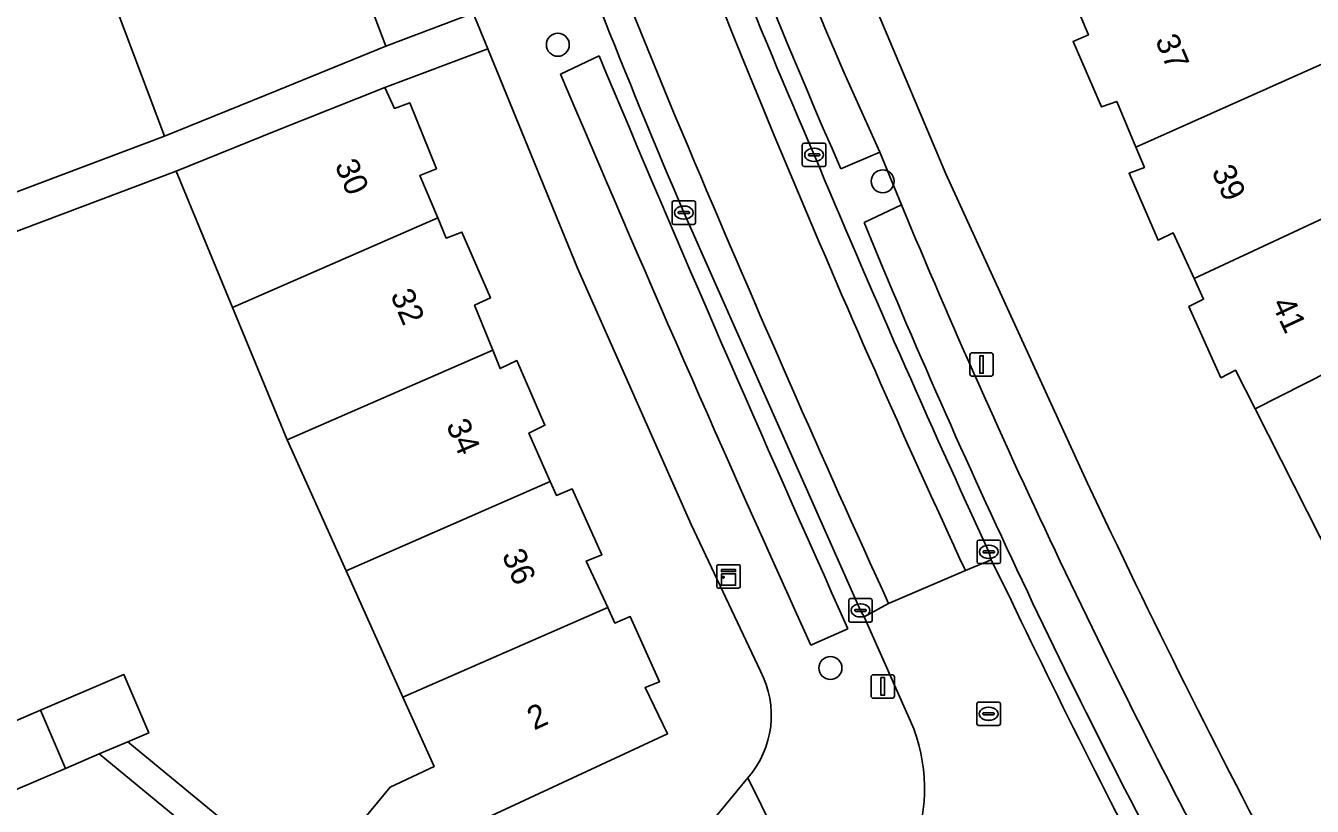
# Model space of a CAD drawing. Extents: x 162073 to 163043, y 381818 to 382561.
# Drawn here: x 162471.6 to 162526.5, y 382336.5 to 382369.8 of the extents above; entities that cross this region are included whole.
import ezdxf

# ---------------------------------------------------------------- set-up
doc = ezdxf.new("R2010")
doc.units = 0
for name, color, linetype in [('IMGEO_Boom', 7, 'Continuous'), ('IMGEO_Erf', 7, 'Continuous'), ('IMGEO_Fietspad_gesloten', 7, 'Continuous'), ('IMGEO_Kast', 7, 'Continuous'), ('IMGEO_Kolk', 7, 'Continuous'), ('IMGEO_Lichtmast', 7, 'Continuous'), ('IMGEO_Pand', 7, 'Continuous'), ('IMGEO_Pand_nummerreeks', 7, 'Continuous'), ('IMGEO_Parkeervlak_open', 7, 'Continuous'), ('IMGEO_Rijbaan_lokaal_open', 7, 'Continuous'), ('IMGEO_Rioolput', 7, 'Continuous'), ('IMGEO_Voetpad_open', 7, 'Continuous')]:
    doc.layers.add(name, color=color, linetype=linetype)

msp = doc.modelspace()

# ---------------------------------------------------------------- linework, layer by layer
at = {"layer": 'IMGEO_Boom'}
for centre in [(162494.318, 382368.992), (162508.163, 382363.176), (162505.936, 382342.432)]:
    msp.add_circle(centre, 0.489, dxfattribs=at)
at = {"layer": 'IMGEO_Erf'}
for points in [[(162496.28, 382402.621), (162500, 382391.35), (162505.69, 382375.717), (162510.86, 382363.498), (162516.88, 382350.34)], [(162484.762, 382374.829), (162486.987, 382368.931), (162490.71, 382370.336)], [(162520.541, 382360.979), (162519.9, 382360.662), (162518.663, 382363.516), (162519.313, 382363.763), (162518.95, 382364.628), (162518.135, 382366.568), (162517.485, 382366.341), (162516.277, 382369.125), (162516.928, 382369.412), (162516.568, 382370.276)], [(162502.953, 382342.3), (162500, 382348.543), (162495.156, 382359.476), (162491.33, 382368.823), (162486.951, 382367.171), (162487.357, 382366.28), (162488.008, 382366.517), (162489.146, 382363.703), (162488.445, 382363.426), (162489.203, 382361.615), (162489.564, 382360.753), (162490.234, 382361.01), (162491.443, 382358.206), (162490.772, 382357.889), (162491.542, 382355.984), (162491.861, 382355.195), (162492.571, 382355.532), (162493.77, 382352.778), (162493.089, 382352.441), (162493.998, 382350.378), (162494.258, 382349.787), (162494.929, 382350.064), (162496.196, 382347.258), (162495.527, 382346.992), (162496.445, 382345.014), (162496.755, 382344.347), (162497.405, 382344.624), (162498.654, 382341.85), (162498.034, 382341.602), (162498.995, 382339.629), (162489.464, 382335.199)], [(162466.19, 382335.091), (162465.129, 382337.566), (162468.771, 382339.127), (162472.28, 382340.63), (162475.827, 382342.15), (162476.888, 382339.675), (162475.992, 382339.291), (162483.592, 382333.018), (162487.169, 382337.352), (162489.047, 382338.232), (162487.714, 382341.196), (162485.296, 382346.572), (162482.785, 382352.154), (162480.456, 382357.789), (162478.054, 382363.599), (162455.261, 382355.015), (162455.291, 382354.787), (162459.508, 382323.054)], [(162532.855, 382336.093), (162532.357, 382337.073), (162529.583, 382342.539), (162526.808, 382348.005), (162524.032, 382353.472), (162523.192, 382355.127), (162522.575, 382354.801), (162521.208, 382357.837), (162521.839, 382358.154), (162521.438, 382359.026), (162520.541, 382360.979)], [(162479.625, 382334.767), (162474.774, 382338.769), (162473.338, 382338.154), (162469.827, 382336.657), (162468.179, 382335.943)], [(162500, 382334.829), (162502.414, 382337.752)]]:
    msp.add_lwpolyline(points, dxfattribs=at)
msp.add_lwpolyline([(162471.134, 382382.862), (162469.246, 382388.541), (162467.292, 382394.417), (162450.711, 382389.483), (162451.082, 382387.014), (162453.561, 382387.326), (162454.026, 382383.637), (162454.525, 382379.676), (162452.046, 382379.364), (162454.49, 382359.919), (162454.159, 382363.964), (162456.66, 382364.169), (162456.999, 382360.022), (162454.499, 382359.817), (162454.907, 382356.562), (162477.56, 382365.093), (162475.227, 382371.288), (162473.138, 382376.837), (162473.106, 382376.934)], close=True, dxfattribs=at)
for centre, radius, start, end in [((162882.64, 382522.338), 404.183, 205.18522, 207.89938), ((162499.372, 382340.418), 4.045, 318.7665, 27.7159)]:
    msp.add_arc(centre, radius, start, end, dxfattribs=at)
at = {"layer": 'IMGEO_Fietspad_gesloten'}
for points in [[(162499.69, 382361.839), (162507.216, 382344.888), (162507.37, 382344.617), (162508.417, 382345.182)], [(162511.689, 382346.589), (162512.789, 382347.037), (162512.685, 382347.381)]]:
    msp.add_lwpolyline(points, dxfattribs=at)
for centre, radius, start, end in [((162879.668, 382521.72), 407.422, 189.34153, 202.81359), ((162837.11, 382507.255), 366.151, 195.50267, 203.03764), ((162824.344, 382502.048), 347.566, 197.24629, 203.34813), ((162861.398, 382515.729), 393.084, 197.52204, 203.04746), ((163006.477, 382574.77), 543.632, 202.7774, 204.7259), ((163128.252, 382628.84), 681.658, 202.86562, 204.590432), ((162964.096, 382556.441), 498.709, 202.72961, 204.88458)]:
    msp.add_arc(centre, radius, start, end, dxfattribs=at)
at = {"layer": 'IMGEO_Kast'}
for p, q in [((162501.096, 382345.911), (162501.096, 382346.752)), ((162501.096, 382346.752), (162501.096, 382345.911)), ((162501.171, 382346.836), (162502.012, 382346.836)), ((162502.012, 382346.836), (162501.171, 382346.836)), ((162502.096, 382346.761), (162502.096, 382345.92)), ((162502.096, 382345.92), (162502.096, 382346.761)), ((162502.021, 382345.836), (162501.18, 382345.836)), ((162501.18, 382345.836), (162502.021, 382345.836))]:
    msp.add_line(p, q, dxfattribs=at)
for points in [[(162501.291, 382346.626), (162501.891, 382346.626), (162501.891, 382346.541), (162501.291, 382346.541), (162501.291, 382346.626)], [(162501.291, 382346.451), (162501.891, 382346.451), (162501.891, 382345.962), (162501.291, 382345.962), (162501.291, 382346.451)]]:
    msp.add_lwpolyline(points, dxfattribs=at)
msp.add_circle((162501.375, 382346.3), 0.0377, dxfattribs=at)
for centre, start, end in [((162501.174, 382346.758), 92.4484, 184.2845), ((162501.174, 382346.758), 92.4484, 184.2845), ((162502.018, 382346.758), 2.4484, 94.2845), ((162502.018, 382346.758), 2.4484, 94.2845), ((162501.174, 382345.914), 182.4484, 274.2845), ((162501.174, 382345.914), 182.4484, 274.2845), ((162502.018, 382345.914), 272.4484, 4.2845), ((162502.018, 382345.914), 272.4484, 4.2845)]:
    msp.add_arc(centre, 0.0779, start, end, dxfattribs=at)
at = {"layer": 'IMGEO_Kolk'}
for p, q in [((162504.738, 382363.876), (162504.738, 382364.728)), ((162504.813, 382364.802), (162505.665, 382364.802)), ((162504.997, 382364.296), (162504.997, 382364.308)), ((162505.04, 382364.345), (162505.438, 382364.345)), ((162505.226, 382364.582), (162505.251, 382364.582)), ((162505.481, 382364.308), (162505.481, 382364.296)), ((162505.739, 382364.728), (162505.739, 382363.876)), ((162505.665, 382363.802), (162504.813, 382363.802)), ((162505.435, 382364.259), (162505.037, 382364.259)), ((162505.249, 382364.022), (162505.224, 382364.022)), ((162499.189, 382361.413), (162499.189, 382362.265)), ((162499.264, 382362.339), (162500.116, 382362.339)), ((162499.677, 382362.119), (162499.702, 382362.119)), ((162500.19, 382362.265), (162500.19, 382361.413)), ((162499.448, 382361.833), (162499.448, 382361.845)), ((162499.886, 382361.796), (162499.488, 382361.796)), ((162499.491, 382361.882), (162499.889, 382361.882)), ((162499.7, 382361.559), (162499.675, 382361.559)), ((162499.932, 382361.845), (162499.932, 382361.833)), ((162500.116, 382361.339), (162499.264, 382361.339)), ((162512.259, 382347.881), (162513.111, 382347.881)), ((162512.184, 382346.955), (162512.184, 382347.807)), ((162512.443, 382347.375), (162512.443, 382347.387)), ((162512.881, 382347.338), (162512.483, 382347.338)), ((162512.486, 382347.424), (162512.884, 382347.424)), ((162512.672, 382347.661), (162512.697, 382347.661)), ((162512.927, 382347.387), (162512.927, 382347.375)), ((162513.185, 382347.807), (162513.185, 382346.955)), ((162513.111, 382346.881), (162512.259, 382346.881)), ((162512.695, 382347.101), (162512.67, 382347.101)), ((162506.715, 382344.462), (162506.715, 382345.314)), ((162506.79, 382345.388), (162507.642, 382345.388)), ((162507.203, 382345.168), (162507.228, 382345.168)), ((162507.716, 382345.314), (162507.716, 382344.462)), ((162506.974, 382344.882), (162506.974, 382344.894)), ((162507.412, 382344.845), (162507.014, 382344.845)), ((162507.017, 382344.931), (162507.415, 382344.931)), ((162507.226, 382344.608), (162507.201, 382344.608)), ((162507.458, 382344.894), (162507.458, 382344.882)), ((162507.642, 382344.388), (162506.79, 382344.388))]:
    msp.add_line(p, q, dxfattribs=at)
for points in [[(162504.738, 382363.876), (162504.738, 382364.728)], [(162504.813, 382364.802), (162505.665, 382364.802)], [(162505.739, 382364.728), (162505.739, 382363.876)], [(162505.665, 382363.802), (162504.813, 382363.802)], [(162499.189, 382361.413), (162499.189, 382362.265)], [(162499.264, 382362.339), (162500.116, 382362.339)], [(162500.19, 382362.265), (162500.19, 382361.413)], [(162500.116, 382361.339), (162499.264, 382361.339)], [(162512.259, 382347.881), (162513.111, 382347.881)], [(162512.184, 382346.955), (162512.184, 382347.807)], [(162513.185, 382347.807), (162513.185, 382346.955)], [(162513.111, 382346.881), (162512.259, 382346.881)], [(162506.715, 382344.462), (162506.715, 382345.314)], [(162506.79, 382345.388), (162507.642, 382345.388)], [(162507.716, 382345.314), (162507.716, 382344.462)], [(162507.642, 382344.388), (162506.79, 382344.388)]]:
    msp.add_lwpolyline(points, dxfattribs=at)
for centre, radius, start, end in [((162504.815, 382364.726), 0.0765, 91.552, 178.448), ((162504.815, 382364.726), 0.0765, 91.552, 178.448), ((162505.037, 382364.305), 0.0403, 85.8775, 175.7526), ((162505.034, 382364.295), 0.0366, 178.938, 274.7102), ((162505.438, 382364.302), 0.043, 264.8664, 352.4533), ((162505.442, 382364.307), 0.0386, 1.7309, 96.639), ((162505.663, 382364.726), 0.0765, 1.552, 88.448), ((162505.663, 382364.726), 0.0765, 1.552, 88.448), ((162504.815, 382363.878), 0.0765, 181.552, 268.448), ((162504.815, 382363.878), 0.0765, 181.552, 268.448), ((162505.663, 382363.878), 0.0765, 271.552, 358.448), ((162505.663, 382363.878), 0.0765, 271.552, 358.448), ((162499.266, 382362.263), 0.0765, 91.552, 178.448), ((162499.266, 382362.263), 0.0765, 91.552, 178.448), ((162500.114, 382362.263), 0.0765, 1.552, 88.448), ((162500.114, 382362.263), 0.0765, 1.552, 88.448), ((162499.488, 382361.842), 0.0403, 85.8775, 175.7526), ((162499.485, 382361.832), 0.0366, 178.938, 274.7102), ((162499.889, 382361.839), 0.043, 264.8664, 352.4533), ((162499.893, 382361.844), 0.0386, 1.7309, 96.639), ((162499.266, 382361.415), 0.0765, 181.552, 268.448), ((162499.266, 382361.415), 0.0765, 181.552, 268.448), ((162500.114, 382361.415), 0.0765, 271.552, 358.448), ((162500.114, 382361.415), 0.0765, 271.552, 358.448), ((162512.261, 382347.805), 0.0765, 91.552, 178.448), ((162512.261, 382347.805), 0.0765, 91.552, 178.448), ((162513.109, 382347.805), 0.0765, 1.552, 88.448), ((162513.109, 382347.805), 0.0765, 1.552, 88.448), ((162512.483, 382347.384), 0.0403, 85.8775, 175.7526), ((162512.48, 382347.374), 0.0366, 178.938, 274.7102), ((162512.884, 382347.381), 0.043, 264.8664, 352.4533), ((162512.888, 382347.386), 0.0386, 1.7309, 96.639), ((162512.261, 382346.957), 0.0765, 181.552, 268.448), ((162512.261, 382346.957), 0.0765, 181.552, 268.448), ((162513.109, 382346.957), 0.0765, 271.552, 358.448), ((162513.109, 382346.957), 0.0765, 271.552, 358.448), ((162506.792, 382345.312), 0.0765, 91.552, 178.448), ((162506.792, 382345.312), 0.0765, 91.552, 178.448), ((162507.64, 382345.312), 0.0765, 1.552, 88.448), ((162507.64, 382345.312), 0.0765, 1.552, 88.448), ((162507.014, 382344.891), 0.0403, 85.8775, 175.7526), ((162507.011, 382344.881), 0.0366, 178.938, 274.7102), ((162507.415, 382344.888), 0.043, 264.8664, 352.4533), ((162507.419, 382344.893), 0.0386, 1.7309, 96.639), ((162506.792, 382344.464), 0.0765, 181.552, 268.448), ((162506.792, 382344.464), 0.0765, 181.552, 268.448), ((162507.64, 382344.464), 0.0765, 271.552, 358.448), ((162507.64, 382344.464), 0.0765, 271.552, 358.448)]:
    msp.add_arc(centre, radius, start, end, dxfattribs=at)
for centre, major_axis, ratio, start_param, end_param in [((162505.225, 382364.302), (-0.387, 0.002), 0.722429, 4.712389, 7.853982), ((162505.25, 382364.302), (-0.39, 0.002), 0.717154, 1.570796, 4.712389), ((162499.676, 382361.839), (-0.387, 0.002), 0.722429, 4.712389, 7.853982), ((162499.701, 382361.839), (-0.39, 0.002), 0.717154, 1.570796, 4.712389), ((162512.671, 382347.381), (-0.387, 0.002), 0.722429, 4.712389, 7.853982), ((162512.696, 382347.381), (-0.39, 0.002), 0.717154, 1.570796, 4.712389), ((162507.202, 382344.888), (-0.387, 0.002), 0.722429, 4.712389, 7.853982), ((162507.227, 382344.888), (-0.39, 0.002), 0.717154, 1.570796, 4.712389)]:
    msp.add_ellipse(centre, major_axis=major_axis, ratio=ratio, start_param=start_param, end_param=end_param, dxfattribs=at)
at = {"layer": 'IMGEO_Lichtmast'}
for p, q in [((162511.878, 382354.966), (162511.878, 382355.766)), ((162511.878, 382355.766), (162511.878, 382354.966)), ((162511.978, 382355.866), (162512.768, 382355.866)), ((162512.768, 382355.866), (162511.978, 382355.866)), ((162512.868, 382355.766), (162512.868, 382354.966)), ((162512.868, 382354.966), (162512.868, 382355.766)), ((162512.768, 382354.866), (162511.978, 382354.866)), ((162511.978, 382354.866), (162512.768, 382354.866)), ((162507.67, 382341.246), (162507.67, 382342.046)), ((162507.67, 382342.046), (162507.67, 382341.246)), ((162507.77, 382342.146), (162508.56, 382342.146)), ((162508.56, 382342.146), (162507.77, 382342.146)), ((162508.66, 382342.046), (162508.66, 382341.246)), ((162508.66, 382341.246), (162508.66, 382342.046)), ((162508.56, 382341.146), (162507.77, 382341.146)), ((162507.77, 382341.146), (162508.56, 382341.146))]:
    msp.add_line(p, q, dxfattribs=at)
for points in [[(162512.298, 382355.741), (162512.448, 382355.741), (162512.448, 382354.991), (162512.298, 382354.991), (162512.298, 382355.741)], [(162508.09, 382342.021), (162508.24, 382342.021), (162508.24, 382341.271), (162508.09, 382341.271), (162508.09, 382342.021)]]:
    msp.add_lwpolyline(points, dxfattribs=at)
for centre, start, end in [((162511.978, 382355.766), 90, 180), ((162511.978, 382355.766), 90, 180), ((162512.768, 382355.766), 0, 90), ((162512.768, 382355.766), 360, 90), ((162511.978, 382354.966), 180, 270), ((162511.978, 382354.966), 180, 270), ((162512.768, 382354.966), 270, 0), ((162512.768, 382354.966), 270, 0), ((162507.77, 382342.046), 90, 180), ((162507.77, 382342.046), 90, 180), ((162508.56, 382342.046), 0, 90), ((162508.56, 382342.046), 360, 90), ((162507.77, 382341.246), 180, 270), ((162507.77, 382341.246), 180, 270), ((162508.56, 382341.246), 270, 0), ((162508.56, 382341.246), 270, 0)]:
    msp.add_arc(centre, 0.1, start, end, dxfattribs=at)
at = {"layer": 'IMGEO_Pand'}
for points in [[(162484.133, 382374.675), (162475.227, 382371.288), (162477.56, 382365.093), (162482.357, 382367.046), (162486.987, 382368.931), (162484.762, 382374.829)], [(162516.568, 382370.276), (162516.928, 382369.412), (162516.277, 382369.125), (162517.485, 382366.341), (162518.135, 382366.568), (162518.95, 382364.628), (162527.698, 382368.537), (162527.606, 382368.746), (162525.46, 382373.988)], [(162521.438, 382359.026), (162530.113, 382363.078), (162527.698, 382368.537), (162518.95, 382364.628), (162519.313, 382363.763), (162518.663, 382363.516), (162519.9, 382360.662), (162520.541, 382360.979)], [(162489.203, 382361.615), (162488.445, 382363.426), (162489.146, 382363.703), (162488.008, 382366.517), (162487.357, 382366.28), (162486.951, 382367.171), (162482.308, 382365.318), (162478.054, 382363.599), (162480.456, 382357.789)], [(162524.032, 382353.472), (162532.479, 382357.754), (162532.409, 382357.888), (162530.113, 382363.078), (162521.438, 382359.026), (162521.839, 382358.154), (162521.208, 382357.837), (162522.575, 382354.801), (162523.192, 382355.127)], [(162489.203, 382361.615), (162480.456, 382357.789), (162482.785, 382352.154), (162491.542, 382355.984), (162490.772, 382357.889), (162491.443, 382358.206), (162490.234, 382361.01), (162489.564, 382360.753)], [(162524.032, 382353.472), (162526.808, 382348.005), (162535.309, 382352.316), (162532.479, 382357.754)], [(162482.785, 382352.154), (162485.296, 382346.572), (162493.998, 382350.378), (162493.089, 382352.441), (162493.77, 382352.778), (162492.571, 382355.532), (162491.861, 382355.195), (162491.542, 382355.984)], [(162493.998, 382350.378), (162485.296, 382346.572), (162487.714, 382341.196), (162496.445, 382345.014), (162495.527, 382346.992), (162496.196, 382347.258), (162494.929, 382350.064), (162494.258, 382349.787)], [(162496.445, 382345.014), (162487.714, 382341.196), (162489.047, 382338.232), (162487.169, 382337.352), (162483.592, 382333.018), (162486.015, 382331.018), (162488.889, 382334.502), (162489.464, 382335.199), (162498.995, 382339.629), (162498.034, 382341.602), (162498.654, 382341.85), (162497.405, 382344.624), (162496.755, 382344.347)], [(162475.827, 382342.15), (162472.28, 382340.63), (162473.338, 382338.154), (162474.774, 382338.769), (162475.992, 382339.291), (162476.888, 382339.675)], [(162468.771, 382339.127), (162469.827, 382336.657), (162473.338, 382338.154), (162472.28, 382340.63)]]:
    msp.add_lwpolyline(points, close=True, dxfattribs=at)
at = {"layer": 'IMGEO_Parkeervlak_open'}
for points in [[(162496.076, 382368.521), (162494.437, 382367.738)], [(162506.378, 382363.705), (162508.037, 382364.414)], [(162508.962, 382362.166), (162507.373, 382361.42)], [(162505.096, 382343.405), (162506.683, 382344.105)]]:
    msp.add_lwpolyline(points, dxfattribs=at)
for centre, radius, start, end in [((162711.832, 382457.514), 224.053, 196.90482, 204.5524), ((162812.397, 382497.341), 333.926, 198.43848, 203.5905), ((163436.678, 382762.633), 1019.831, 202.733676, 204.2293), ((163493.837, 382791.021), 1085.343, 202.95447, 204.356895), ((162823.329, 382493.105), 340.546, 202.61246, 208.21114), ((162797.82, 382480.429), 313.884, 202.28108, 208.37189)]:
    msp.add_arc(centre, radius, start, end, dxfattribs=at)
at = {"layer": 'IMGEO_Rijbaan_lokaal_open'}
for points in [[(162513.633, 382345.323), (162512.789, 382347.037), (162511.689, 382346.589), (162508.417, 382345.182), (162507.37, 382344.617), (162509.349, 382340.171)], [(162508.417, 382345.182), (162511.689, 382346.589)]]:
    msp.add_lwpolyline(points, dxfattribs=at)
for centre, radius, start, end in [((162879.668, 382521.72), 407.422, 189.34153, 202.81359), ((162837.11, 382507.255), 366.151, 195.50267, 203.03764), ((163128.252, 382628.84), 681.658, 202.86562, 204.590432), ((162964.096, 382556.441), 498.709, 202.72961, 204.88458), ((162841.601, 382502.046), 363.49, 205.54124, 208.08972), ((162502.499, 382337.258), 7.444, 297.4284, 23.04)]:
    msp.add_arc(centre, radius, start, end, dxfattribs=at)
at = {"layer": 'IMGEO_Rioolput'}
for p, q in [((162512.176, 382340.056), (162512.176, 382340.908)), ((162512.251, 382340.982), (162513.103, 382340.982)), ((162512.664, 382340.762), (162512.689, 382340.762)), ((162513.177, 382340.908), (162513.177, 382340.056)), ((162512.435, 382340.476), (162512.435, 382340.488)), ((162512.873, 382340.439), (162512.475, 382340.439)), ((162512.478, 382340.525), (162512.876, 382340.525)), ((162512.687, 382340.202), (162512.662, 382340.202)), ((162512.919, 382340.488), (162512.919, 382340.476)), ((162513.103, 382339.982), (162512.251, 382339.982))]:
    msp.add_line(p, q, dxfattribs=at)
for points in [[(162512.176, 382340.056), (162512.176, 382340.908)], [(162512.251, 382340.982), (162513.103, 382340.982)], [(162513.177, 382340.908), (162513.177, 382340.056)], [(162513.103, 382339.982), (162512.251, 382339.982)]]:
    msp.add_lwpolyline(points, dxfattribs=at)
for centre, radius, start, end in [((162512.253, 382340.906), 0.0765, 91.552, 178.448), ((162512.253, 382340.906), 0.0765, 91.552, 178.448), ((162513.101, 382340.906), 0.0765, 1.552, 88.448), ((162513.101, 382340.906), 0.0765, 1.552, 88.448), ((162512.475, 382340.485), 0.0403, 85.8775, 175.7526), ((162512.472, 382340.475), 0.0366, 178.938, 274.7102), ((162512.876, 382340.482), 0.043, 264.8664, 352.4533), ((162512.88, 382340.487), 0.0386, 1.7309, 96.639), ((162512.253, 382340.058), 0.0765, 181.552, 268.448), ((162512.253, 382340.058), 0.0765, 181.552, 268.448), ((162513.101, 382340.058), 0.0765, 271.552, 358.448), ((162513.101, 382340.058), 0.0765, 271.552, 358.448)]:
    msp.add_arc(centre, radius, start, end, dxfattribs=at)
for centre, major_axis, ratio, start_param, end_param in [((162512.663, 382340.482), (-0.387, 0.002), 0.722429, 4.712389, 7.853982), ((162512.688, 382340.482), (-0.39, 0.002), 0.717154, 1.570796, 4.712389)]:
    msp.add_ellipse(centre, major_axis=major_axis, ratio=ratio, start_param=start_param, end_param=end_param, dxfattribs=at)
at = {"layer": 'IMGEO_Voetpad_open'}
for points in [[(162510.86, 382363.498), (162505.69, 382375.717), (162500, 382391.35), (162496.28, 382402.621), (162494.881, 382407.482), (162490.255, 382424.862), (162487.161, 382438.591), (162484.978, 382449.852), (162484.973, 382449.878), (162484.672, 382451.644), (162482.853, 382462.333), (162479.372, 382488.893), (162492.214, 382499.445), (162483.778, 382503.442)], [(162455.261, 382355.015), (162478.054, 382363.599), (162482.308, 382365.318), (162486.951, 382367.171), (162491.33, 382368.823), (162490.71, 382370.336), (162486.987, 382368.931), (162482.357, 382367.046), (162477.56, 382365.093), (162454.907, 382356.562)], [(162490.71, 382370.336), (162491.33, 382368.823), (162495.156, 382359.476), (162500, 382348.543), (162502.953, 382342.3)], [(162494.437, 382367.738), (162496.076, 382368.521)], [(162507.373, 382361.42), (162508.962, 382362.166), (162508.037, 382364.414), (162506.378, 382363.705)], [(162508.037, 382364.414), (162508.962, 382362.166)], [(162516.88, 382350.34), (162510.86, 382363.498)], [(162509.349, 382340.171), (162507.37, 382344.617), (162507.216, 382344.888), (162499.69, 382361.839)], [(162512.685, 382347.381), (162512.789, 382347.037), (162513.633, 382345.323)], [(162506.683, 382344.105), (162505.096, 382343.405)], [(162503.197, 382329.33), (162505.928, 382330.651), (162502.414, 382337.752), (162500, 382334.829), (162492.459, 382325.699), (162491.711, 382324.793), (162468.578, 382296.782), (162467.533, 382295.517), (162451.114, 382275.636), (162446.591, 382269.704), (162444.783, 382267.387), (162443.04, 382265.099)], [(162502.414, 382337.752), (162505.928, 382330.651)]]:
    msp.add_lwpolyline(points, dxfattribs=at)
msp.add_lwpolyline([(162475.992, 382339.291), (162474.774, 382338.769), (162479.625, 382334.767), (162481.796, 382332.976), (162484.773, 382330.52), (162488.629, 382327.337), (162491.711, 382324.793), (162492.459, 382325.699), (162486.015, 382331.018), (162483.592, 382333.018)], close=True, dxfattribs=at)
for centre, radius, start, end in [((162824.344, 382502.048), 347.566, 197.24629, 203.34813), ((162861.398, 382515.729), 393.084, 197.52204, 203.04746), ((162711.832, 382457.514), 224.053, 196.90482, 204.5524), ((162812.397, 382497.341), 333.926, 198.43848, 203.5905), ((163436.678, 382762.633), 1019.831, 202.733676, 204.2293), ((163493.837, 382791.021), 1085.343, 202.95447, 204.356895), ((163006.477, 382574.77), 543.632, 202.7774, 204.7259), ((162823.329, 382493.105), 340.546, 202.61246, 208.21114), ((162797.82, 382480.429), 313.884, 202.28108, 208.37189), ((162882.64, 382522.338), 404.183, 205.18522, 207.89938), ((162841.601, 382502.046), 363.49, 205.54124, 208.08972), ((162499.372, 382340.418), 4.045, 318.7665, 27.7159), ((162502.499, 382337.258), 7.444, 297.4284, 23.04)]:
    msp.add_arc(centre, radius, start, end, dxfattribs=at)

# ---------------------------------------------------------------- texts
at = {"layer": 'IMGEO_Pand_nummerreeks'}
for s, rotation, p in [('37', 292.8622, (162519.76, 382369.191)), ('30', 293.1952, (162484.798, 382363.866)), ('39', 293.9526, (162522.161, 382363.604)), ('32', 293.1952, (162487.17, 382358.333)), ('41', 295.0338, (162524.717, 382357.961)), ('34', 293.1952, (162489.544, 382352.791)), ('36', 293.1952, (162491.918, 382347.252)), ('2', 24.929, (162493.308, 382339.764))]:
    msp.add_text(s, height=1, rotation=rotation, dxfattribs=at).set_placement(p)

doc.saveas('drawing.dxf')
